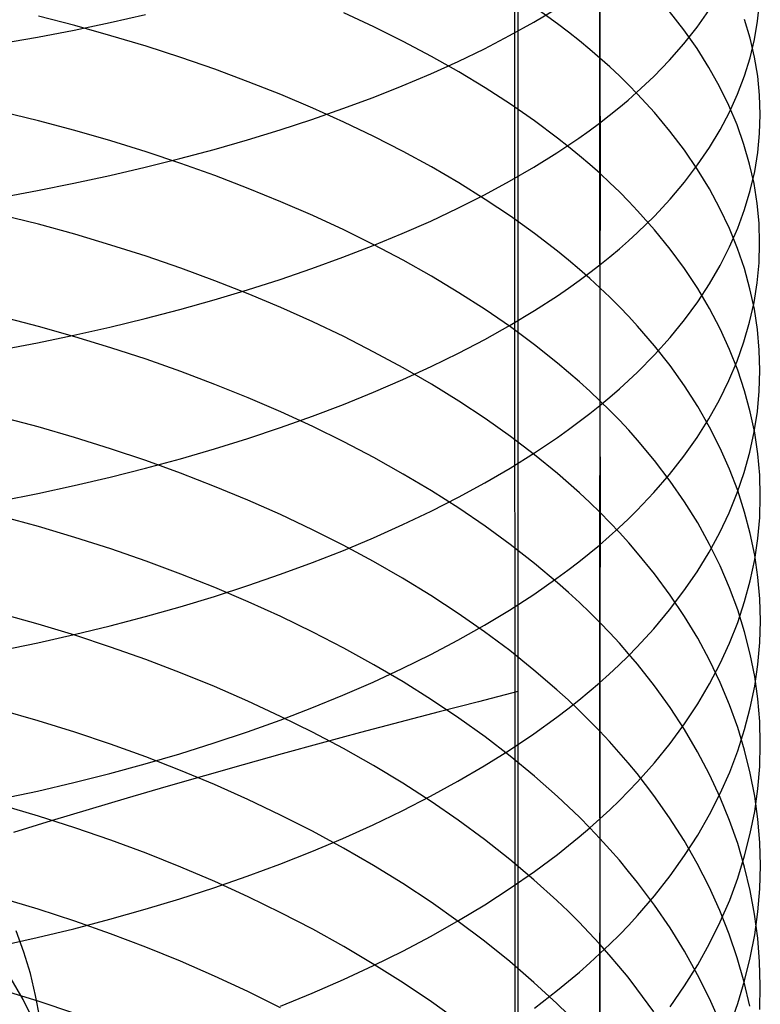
# Model space of a CAD drawing. Extents: x -383 to 1849, y -1185 to -529.
# Tile 519 of 656: x 460 to 469, y -1066 to -1054. Entities that reach past the tile are written whole.
import ezdxf

# ---------------------------------------------------------------- set-up
doc = ezdxf.new("R2010")
doc.units = 0
doc.layers.add('PREDEFINITO', color=7, linetype='CONTINUOUS')

msp = doc.modelspace()

# ---------------------------------------------------------------- linework, layer by layer
at = {"layer": 'PREDEFINITO'}
for p, q in [((465.96, -885.974, 440.631), (465.998, -1075.436, 439.084)), ((465.965, -1078.013, 439.038), (465.91, -902.932, 440.751)), ((466.994, -1051.817, 648.158), (466.994, -1054.67, 646.709)), ((466.987, -1053.72, 663.74), (466.986, -1055.461, 662.989)), ((468.909, -1054.221, 656.387), (468.932, -1053.997, 655.949)), ((464.245, -1054.291, 643.039), (463.878, -1054.121, 642.762)), ((466.189, -1054.233, 664.853), (466.469, -1054.066, 664.49)), ((466.477, -1054.252, 645.997), (466.197, -1054.049, 645.653)), ((468.015, -1054.327, 649.366), (467.84, -1054.104, 648.968)), ((468.174, -1054.295, 660.586), (468.318, -1054.09, 660.165)), ((460.609, -1054.275, 640.178), (460.165, -1054.16, 640)), ((460.599, -1054.328, 669.858), (461.037, -1054.237, 669.65)), ((461.037, -1054.237, 669.65), (461.467, -1054.141, 669.431)), ((465.895, -1054.396, 665.206), (466.189, -1054.233, 664.853)), ((468.821, -1054.429, 653.036), (468.752, -1054.199, 652.608)), ((468.872, -1054.444, 656.824), (468.909, -1054.221, 656.387)), ((460.155, -1054.413, 670.052), (460.599, -1054.328, 669.858)), ((461.045, -1054.397, 640.369), (460.609, -1054.275, 640.178)), ((464.6, -1054.468, 643.327), (464.245, -1054.291, 643.039)), ((466.612, -1054.354, 646.172), (466.477, -1054.252, 645.997)), ((466.743, -1054.458, 646.349), (466.612, -1054.354, 646.172)), ((468.014, -1054.497, 661.002), (468.174, -1054.295, 660.586)), ((468.174, -1054.553, 649.769), (468.015, -1054.327, 649.366)), ((459.705, -1054.493, 670.234), (460.155, -1054.413, 670.052)), ((461.475, -1054.526, 640.571), (461.045, -1054.397, 640.369)), ((464.944, -1054.65, 643.624), (464.6, -1054.468, 643.327)), ((465.588, -1054.555, 665.551), (465.895, -1054.396, 665.206)), ((466.87, -1054.564, 646.528), (466.743, -1054.458, 646.349)), ((468.819, -1054.666, 657.259), (468.872, -1054.444, 656.824)), ((468.874, -1054.659, 653.467), (468.821, -1054.429, 653.036)), ((461.897, -1054.663, 640.783), (461.475, -1054.526, 640.571)), ((465.268, -1054.71, 665.886), (465.588, -1054.555, 665.551)), ((466.994, -1054.67, 646.709), (466.87, -1054.564, 646.528)), ((467.839, -1054.696, 661.412), (468.014, -1054.497, 661.002)), ((468.319, -1054.782, 650.177), (468.174, -1054.553, 649.769)), ((462.312, -1054.806, 641.007), (461.897, -1054.663, 640.783)), ((464.935, -1054.86, 666.212), (465.268, -1054.71, 665.886)), ((465.277, -1054.838, 643.93), (464.944, -1054.65, 643.624)), ((467.114, -1054.777, 646.892), (466.994, -1054.67, 646.709)), ((466.994, -1054.67, 646.709), (466.995, -1056.074, 645.943)), ((467.649, -1054.892, 661.817), (467.839, -1054.696, 661.412)), ((468.75, -1054.887, 657.692), (468.819, -1054.666, 657.259)), ((468.912, -1054.891, 653.899), (468.874, -1054.659, 653.467)), ((462.717, -1054.957, 641.241), (462.312, -1054.806, 641.007)), ((465.597, -1055.031, 644.244), (465.277, -1054.838, 643.93)), ((467.23, -1054.886, 647.077), (467.114, -1054.777, 646.892)), ((468.448, -1055.013, 650.589), (468.319, -1054.782, 650.177)), ((463.114, -1055.114, 641.486), (462.717, -1054.957, 641.241)), ((464.59, -1055.006, 666.528), (464.935, -1054.86, 666.212)), ((467.342, -1054.995, 647.263), (467.23, -1054.886, 647.077)), ((467.443, -1055.085, 662.215), (467.649, -1054.892, 661.817)), ((468.667, -1055.107, 658.124), (468.75, -1054.887, 657.692)), ((468.935, -1055.122, 654.332), (468.912, -1054.891, 653.899)), ((464.235, -1055.147, 666.834), (464.59, -1055.006, 666.528)), ((465.904, -1055.23, 644.568), (465.597, -1055.031, 644.244)), ((467.45, -1055.106, 647.452), (467.342, -1054.995, 647.263)), ((468.562, -1055.246, 651.005), (468.448, -1055.013, 650.589)), ((463.501, -1055.277, 641.741), (463.114, -1055.114, 641.486)), ((463.868, -1055.284, 667.13), (464.235, -1055.147, 666.834)), ((467.222, -1055.275, 662.606), (467.335, -1055.181, 662.411)), ((467.335, -1055.181, 662.411), (467.443, -1055.085, 662.215)), ((467.655, -1055.33, 647.833), (467.45, -1055.106, 647.452)), ((468.568, -1055.325, 658.552), (468.667, -1055.107, 658.124)), ((468.943, -1055.354, 654.765), (468.935, -1055.122, 654.332)), ((460.165, -1055.432, 639.243), (459.715, -1055.322, 639.078)), ((463.49, -1055.415, 667.415), (463.868, -1055.284, 667.13)), ((463.878, -1055.447, 642.006), (463.501, -1055.277, 641.741)), ((466.198, -1055.434, 644.899), (465.904, -1055.23, 644.568)), ((467.106, -1055.369, 662.798), (467.222, -1055.275, 662.606)), ((468.661, -1055.482, 651.424), (468.562, -1055.246, 651.005)), ((460.609, -1055.55, 639.42), (460.165, -1055.432, 639.243)), ((463.103, -1055.542, 667.69), (463.49, -1055.415, 667.415)), ((466.478, -1055.642, 645.239), (466.198, -1055.434, 644.899)), ((466.986, -1055.461, 662.989), (467.106, -1055.369, 662.798)), ((467.845, -1055.557, 648.22), (467.655, -1055.33, 647.833)), ((468.454, -1055.542, 658.976), (468.568, -1055.325, 658.552)), ((468.935, -1055.586, 655.199), (468.943, -1055.354, 654.765)), ((461.045, -1055.676, 639.608), (460.609, -1055.55, 639.42)), ((462.706, -1055.664, 667.953), (463.103, -1055.542, 667.69)), ((464.244, -1055.623, 642.28), (463.878, -1055.447, 642.006)), ((466.735, -1055.644, 663.365), (466.863, -1055.553, 663.178)), ((466.863, -1055.553, 663.178), (466.986, -1055.461, 662.989)), ((466.986, -1055.461, 662.989), (466.994, -1058.892, 661.373)), ((468.02, -1055.788, 648.614), (467.845, -1055.557, 648.22)), ((468.325, -1055.756, 659.397), (468.454, -1055.542, 658.976)), ((468.745, -1055.719, 651.847), (468.661, -1055.482, 651.424)), ((461.475, -1055.81, 639.807), (461.045, -1055.676, 639.608)), ((462.3, -1055.78, 668.206), (462.706, -1055.664, 667.953)), ((464.6, -1055.805, 642.564), (464.244, -1055.623, 642.28)), ((466.613, -1055.749, 645.412), (466.478, -1055.642, 645.239)), ((466.604, -1055.733, 663.55), (466.735, -1055.644, 663.365)), ((468.913, -1055.818, 655.632), (468.935, -1055.586, 655.199)), ((461.886, -1055.891, 668.447), (462.3, -1055.78, 668.206)), ((466.469, -1055.822, 663.732), (466.604, -1055.733, 663.55)), ((466.744, -1055.856, 645.587), (466.613, -1055.749, 645.412)), ((468.18, -1056.022, 649.012), (468.02, -1055.788, 648.614)), ((468.181, -1055.969, 659.814), (468.325, -1055.756, 659.397)), ((468.813, -1055.957, 652.272), (468.745, -1055.719, 651.847)), ((461.463, -1055.997, 668.676), (461.886, -1055.891, 668.447)), ((461.898, -1055.951, 640.017), (461.475, -1055.81, 639.807)), ((464.944, -1055.993, 642.857), (464.6, -1055.805, 642.564)), ((466.189, -1055.996, 664.091), (466.469, -1055.822, 663.732)), ((466.871, -1055.965, 645.764), (466.744, -1055.856, 645.587)), ((468.875, -1056.05, 656.064), (468.913, -1055.818, 655.632)), ((461.033, -1056.097, 668.893), (461.463, -1055.997, 668.676)), ((462.312, -1056.098, 640.238), (461.898, -1055.951, 640.017)), ((465.277, -1056.187, 643.159), (464.944, -1055.993, 642.857)), ((465.895, -1056.166, 664.442), (466.189, -1055.996, 664.091)), ((466.995, -1056.074, 645.943), (466.871, -1055.965, 645.764)), ((468.021, -1056.179, 660.225), (468.181, -1055.969, 659.814)), ((468.324, -1056.259, 649.415), (468.18, -1056.022, 649.012)), ((468.867, -1056.196, 652.698), (468.813, -1055.957, 652.272)), ((460.596, -1056.192, 669.098), (461.033, -1056.097, 668.893)), ((462.717, -1056.253, 640.469), (462.312, -1056.098, 640.238)), ((466.995, -1056.074, 645.943), (466.994, -1057.463, 645.148)), ((467.115, -1056.185, 646.123), (466.995, -1056.074, 645.943)), ((468.821, -1056.28, 656.494), (468.875, -1056.05, 656.064)), ((459.702, -1056.364, 669.47), (460.152, -1056.281, 669.291)), ((460.152, -1056.281, 669.291), (460.596, -1056.192, 669.098)), ((463.114, -1056.415, 640.711), (462.717, -1056.253, 640.469)), ((465.597, -1056.387, 643.47), (465.277, -1056.187, 643.159)), ((465.588, -1056.332, 664.783), (465.895, -1056.166, 664.442)), ((467.231, -1056.297, 646.306), (467.115, -1056.185, 646.123)), ((467.846, -1056.386, 660.631), (468.021, -1056.179, 660.225)), ((468.453, -1056.498, 649.822), (468.324, -1056.259, 649.415)), ((468.753, -1056.51, 656.923), (468.821, -1056.28, 656.494)), ((468.905, -1056.436, 653.126), (468.867, -1056.196, 652.698)), ((465.267, -1056.493, 665.115), (465.588, -1056.332, 664.783)), ((465.904, -1056.591, 643.79), (465.597, -1056.387, 643.47)), ((467.343, -1056.411, 646.49), (467.231, -1056.297, 646.306)), ((467.656, -1056.59, 661.031), (467.846, -1056.386, 660.631)), ((463.501, -1056.584, 640.962), (463.114, -1056.415, 640.711)), ((464.935, -1056.65, 665.438), (465.267, -1056.493, 665.115)), ((467.451, -1056.525, 646.676), (467.343, -1056.411, 646.49)), ((468.567, -1056.74, 650.233), (468.453, -1056.498, 649.822)), ((468.669, -1056.738, 657.349), (468.753, -1056.51, 656.923)), ((468.928, -1056.677, 653.555), (468.905, -1056.436, 653.126)), ((460.165, -1056.69, 638.462), (459.715, -1056.577, 638.299)), ((463.878, -1056.759, 641.224), (463.501, -1056.584, 640.962)), ((466.198, -1056.802, 644.117), (465.904, -1056.591, 643.79)), ((467.45, -1056.791, 661.425), (467.656, -1056.59, 661.031)), ((467.657, -1056.756, 647.052), (467.451, -1056.525, 646.676)), ((460.609, -1056.812, 638.636), (460.165, -1056.69, 638.462)), ((464.244, -1056.94, 641.495), (463.878, -1056.759, 641.224)), ((464.59, -1056.802, 665.751), (464.935, -1056.65, 665.438)), ((467.847, -1056.991, 647.435), (467.657, -1056.756, 647.052)), ((468.666, -1056.983, 650.648), (468.567, -1056.74, 650.233)), ((468.57, -1056.964, 657.773), (468.669, -1056.738, 657.349)), ((468.935, -1056.918, 653.985), (468.928, -1056.677, 653.555)), ((461.046, -1056.942, 638.822), (460.609, -1056.812, 638.636)), ((464.234, -1056.949, 666.054), (464.59, -1056.802, 665.751)), ((466.478, -1057.017, 644.453), (466.198, -1056.802, 644.117)), ((467.342, -1056.89, 661.62), (467.45, -1056.791, 661.425)), ((461.475, -1057.079, 639.018), (461.046, -1056.942, 638.822)), ((463.868, -1057.091, 666.347), (464.234, -1056.949, 666.054)), ((464.6, -1057.128, 641.775), (464.244, -1056.94, 641.495)), ((467.113, -1057.086, 662.003), (467.23, -1056.989, 661.813)), ((467.23, -1056.989, 661.813), (467.342, -1056.89, 661.62)), ((468.022, -1057.229, 647.823), (467.847, -1056.991, 647.435)), ((468.456, -1057.189, 658.193), (468.57, -1056.964, 657.773)), ((468.75, -1057.228, 651.065), (468.666, -1056.983, 650.648)), ((468.928, -1057.159, 654.414), (468.935, -1056.918, 653.985)), ((461.898, -1057.224, 639.226), (461.475, -1057.079, 639.018)), ((463.49, -1057.229, 666.63), (463.868, -1057.091, 666.347)), ((466.612, -1057.127, 644.624), (466.478, -1057.017, 644.453)), ((466.994, -1057.182, 662.192), (467.113, -1057.086, 662.003)), ((462.312, -1057.376, 639.443), (461.898, -1057.224, 639.226)), ((463.103, -1057.361, 666.902), (463.49, -1057.229, 666.63)), ((464.944, -1057.322, 642.064), (464.6, -1057.128, 641.775)), ((466.743, -1057.238, 644.797), (466.612, -1057.127, 644.624)), ((466.871, -1057.35, 644.971), (466.743, -1057.238, 644.797)), ((466.87, -1057.278, 662.379), (466.994, -1057.182, 662.192)), ((468.182, -1057.471, 648.216), (468.022, -1057.229, 647.823)), ((468.327, -1057.412, 658.609), (468.456, -1057.189, 658.193)), ((468.818, -1057.474, 651.485), (468.75, -1057.228, 651.065)), ((468.905, -1057.4, 654.844), (468.928, -1057.159, 654.414)), ((465.277, -1057.522, 642.362), (464.944, -1057.322, 642.064)), ((466.742, -1057.372, 662.564), (466.87, -1057.278, 662.379)), ((466.994, -1057.463, 645.148), (466.871, -1057.35, 644.971)), ((462.717, -1057.536, 639.672), (462.312, -1057.376, 639.443)), ((462.706, -1057.487, 667.163), (463.103, -1057.361, 666.902)), ((466.476, -1057.558, 662.928), (466.611, -1057.465, 662.747)), ((466.611, -1057.465, 662.747), (466.742, -1057.372, 662.564)), ((467.114, -1057.577, 645.326), (466.994, -1057.463, 645.148)), ((466.994, -1057.463, 645.148), (466.994, -1058.836, 644.325)), ((468.182, -1057.632, 659.02), (468.327, -1057.412, 658.609)), ((468.327, -1057.715, 648.614), (468.182, -1057.471, 648.216)), ((468.871, -1057.722, 651.906), (468.818, -1057.474, 651.485)), ((468.867, -1057.64, 655.272), (468.905, -1057.4, 654.844)), ((462.3, -1057.609, 667.413), (462.706, -1057.487, 667.163)), ((463.114, -1057.702, 639.91), (462.717, -1057.536, 639.672)), ((465.597, -1057.727, 642.669), (465.277, -1057.522, 642.362)), ((466.196, -1057.739, 663.284), (466.476, -1057.558, 662.928)), ((467.23, -1057.693, 645.506), (467.114, -1057.577, 645.326)), ((461.886, -1057.725, 667.652), (462.3, -1057.609, 667.413)), ((463.501, -1057.876, 640.158), (463.114, -1057.702, 639.91)), ((467.343, -1057.81, 645.688), (467.23, -1057.693, 645.506)), ((468.022, -1057.85, 659.427), (468.182, -1057.632, 659.02)), ((468.456, -1057.962, 649.016), (468.327, -1057.715, 648.614)), ((468.813, -1057.879, 655.698), (468.867, -1057.64, 655.272)), ((460.165, -1057.932, 637.656), (459.715, -1057.815, 637.496)), ((461.033, -1057.939, 668.094), (461.463, -1057.835, 667.879)), ((461.463, -1057.835, 667.879), (461.886, -1057.725, 667.652)), ((465.904, -1057.938, 642.985), (465.597, -1057.727, 642.669)), ((465.902, -1057.916, 663.631), (466.196, -1057.739, 663.284)), ((467.451, -1057.927, 645.872), (467.343, -1057.81, 645.688)), ((468.909, -1057.97, 652.329), (468.871, -1057.722, 651.906)), ((460.608, -1058.057, 637.828), (460.165, -1057.932, 637.656)), ((460.596, -1058.038, 668.297), (461.033, -1057.939, 668.094)), ((463.878, -1058.056, 640.416), (463.501, -1057.876, 640.158)), ((465.595, -1058.089, 663.969), (465.902, -1057.916, 663.631)), ((466.198, -1058.155, 643.308), (465.904, -1057.938, 642.985)), ((467.657, -1058.166, 646.243), (467.451, -1057.927, 645.872)), ((467.847, -1058.065, 659.829), (468.022, -1057.85, 659.427)), ((468.745, -1058.118, 656.123), (468.813, -1057.879, 655.698)), ((460.152, -1058.13, 668.488), (460.596, -1058.038, 668.297)), ((461.045, -1058.19, 638.011), (460.608, -1058.057, 637.828)), ((464.245, -1058.243, 640.683), (463.878, -1058.056, 640.416)), ((467.656, -1058.277, 660.225), (467.847, -1058.065, 659.829)), ((468.57, -1058.211, 649.422), (468.456, -1057.962, 649.016)), ((468.931, -1058.219, 652.753), (468.909, -1057.97, 652.329)), ((459.702, -1058.217, 668.666), (460.152, -1058.13, 668.488)), ((461.475, -1058.331, 638.204), (461.045, -1058.19, 638.011)), ((465.274, -1058.257, 664.298), (465.595, -1058.089, 663.969)), ((466.478, -1058.377, 643.64), (466.198, -1058.155, 643.308)), ((467.847, -1058.408, 646.621), (467.657, -1058.166, 646.243)), ((468.661, -1058.354, 656.545), (468.745, -1058.118, 656.123)), ((464.6, -1058.436, 640.96), (464.245, -1058.243, 640.683)), ((464.942, -1058.42, 664.618), (465.274, -1058.257, 664.298)), ((467.451, -1058.486, 660.615), (467.656, -1058.277, 660.225)), ((468.669, -1058.463, 649.831), (468.57, -1058.211, 649.422)), ((468.939, -1058.468, 653.177), (468.931, -1058.219, 652.753)), ((461.897, -1058.48, 638.409), (461.475, -1058.331, 638.204)), ((464.597, -1058.578, 664.929), (464.942, -1058.42, 664.618)), ((466.612, -1058.49, 643.808), (466.478, -1058.377, 643.64)), ((468.022, -1058.654, 647.005), (467.847, -1058.408, 646.621)), ((468.562, -1058.59, 656.965), (468.661, -1058.354, 656.545)), ((462.311, -1058.636, 638.624), (461.897, -1058.48, 638.409)), ((464.944, -1058.635, 641.245), (464.6, -1058.436, 640.96)), ((466.743, -1058.604, 643.979), (466.612, -1058.49, 643.808)), ((467.342, -1058.589, 660.807), (467.451, -1058.486, 660.615)), ((468.753, -1058.716, 650.243), (468.669, -1058.463, 649.831)), ((468.931, -1058.718, 653.602), (468.939, -1058.468, 653.177)), ((462.717, -1058.8, 638.849), (462.311, -1058.636, 638.624)), ((464.241, -1058.732, 665.229), (464.597, -1058.578, 664.929)), ((465.277, -1058.841, 641.54), (464.944, -1058.635, 641.245)), ((466.871, -1058.72, 644.151), (466.743, -1058.604, 643.979)), ((467.23, -1058.691, 660.997), (467.342, -1058.589, 660.807)), ((468.182, -1058.904, 647.393), (468.022, -1058.654, 647.005)), ((468.448, -1058.823, 657.381), (468.562, -1058.59, 656.965)), ((463.874, -1058.88, 665.52), (464.241, -1058.732, 665.229)), ((466.994, -1058.836, 644.325), (466.871, -1058.72, 644.151)), ((466.994, -1058.892, 661.373), (467.114, -1058.792, 661.186)), ((467.114, -1058.792, 661.186), (467.23, -1058.691, 660.997)), ((468.822, -1058.97, 650.657), (468.753, -1058.716, 650.243)), ((468.908, -1058.967, 654.026), (468.931, -1058.718, 653.602)), ((463.113, -1058.971, 639.084), (462.717, -1058.8, 638.849)), ((463.496, -1059.023, 665.8), (463.874, -1058.88, 665.52)), ((465.597, -1059.053, 641.842), (465.277, -1058.841, 641.54)), ((466.87, -1058.991, 661.558), (466.994, -1058.892, 661.373)), ((466.994, -1058.892, 661.373), (466.986, -1060.59, 660.53)), ((467.114, -1058.954, 644.501), (466.994, -1058.836, 644.325)), ((466.994, -1058.836, 644.325), (466.995, -1060.194, 643.476)), ((468.327, -1059.156, 647.786), (468.182, -1058.904, 647.393)), ((468.319, -1059.054, 657.793), (468.448, -1058.823, 657.381)), ((460.162, -1059.154, 636.823), (459.712, -1059.034, 636.665)), ((463.109, -1059.16, 666.07), (463.496, -1059.023, 665.8)), ((463.5, -1059.15, 639.328), (463.113, -1058.971, 639.084)), ((466.742, -1059.089, 661.741), (466.87, -1058.991, 661.558)), ((467.23, -1059.073, 644.679), (467.114, -1058.954, 644.501)), ((468.875, -1059.226, 651.073), (468.822, -1058.97, 650.657)), ((468.87, -1059.215, 654.449), (468.908, -1058.967, 654.026)), ((460.605, -1059.282, 636.992), (460.162, -1059.154, 636.823)), ((463.877, -1059.335, 639.582), (463.5, -1059.15, 639.328)), ((465.904, -1059.27, 642.153), (465.597, -1059.053, 641.842)), ((466.611, -1059.186, 661.922), (466.742, -1059.089, 661.741)), ((467.343, -1059.194, 644.859), (467.23, -1059.073, 644.679)), ((468.174, -1059.283, 658.201), (468.319, -1059.054, 657.793)), ((462.712, -1059.293, 666.329), (463.109, -1059.16, 666.07)), ((466.198, -1059.493, 642.473), (465.904, -1059.27, 642.153)), ((466.476, -1059.281, 662.101), (466.611, -1059.186, 661.922)), ((467.451, -1059.315, 645.04), (467.343, -1059.194, 644.859)), ((468.456, -1059.411, 648.183), (468.327, -1059.156, 647.786)), ((468.816, -1059.462, 654.87), (468.87, -1059.215, 654.449)), ((468.913, -1059.482, 651.491), (468.875, -1059.226, 651.073)), ((461.042, -1059.418, 637.171), (460.605, -1059.282, 636.992)), ((462.306, -1059.419, 666.577), (462.712, -1059.293, 666.329)), ((464.244, -1059.527, 639.846), (463.877, -1059.335, 639.582)), ((466.196, -1059.47, 662.453), (466.476, -1059.281, 662.101)), ((467.657, -1059.561, 645.407), (467.451, -1059.315, 645.04)), ((468.014, -1059.509, 658.604), (468.174, -1059.283, 658.201)), ((461.471, -1059.563, 637.362), (461.042, -1059.418, 637.171)), ((461.891, -1059.54, 666.814), (462.306, -1059.419, 666.577)), ((465.902, -1059.653, 662.796), (466.196, -1059.47, 662.453)), ((466.478, -1059.721, 642.8), (466.198, -1059.493, 642.473)), ((467.839, -1059.732, 659.002), (468.014, -1059.509, 658.604)), ((468.57, -1059.668, 648.584), (468.456, -1059.411, 648.183)), ((468.747, -1059.709, 655.29), (468.816, -1059.462, 654.87)), ((468.936, -1059.739, 651.909), (468.913, -1059.482, 651.491)), ((461.468, -1059.655, 667.039), (461.891, -1059.54, 666.814)), ((461.893, -1059.716, 637.563), (461.471, -1059.563, 637.362)), ((464.6, -1059.726, 640.119), (464.244, -1059.527, 639.846)), ((467.847, -1059.811, 645.78), (467.657, -1059.561, 645.407)), ((461.038, -1059.764, 667.253), (461.468, -1059.655, 667.039)), ((462.307, -1059.876, 637.774), (461.893, -1059.716, 637.563)), ((464.944, -1059.931, 640.4), (464.6, -1059.726, 640.119)), ((465.594, -1059.833, 663.131), (465.902, -1059.653, 662.796)), ((466.613, -1059.838, 642.966), (466.478, -1059.721, 642.8)), ((467.649, -1059.952, 659.394), (467.839, -1059.732, 659.002)), ((468.669, -1059.927, 648.988), (468.57, -1059.668, 648.584)), ((468.663, -1059.954, 655.707), (468.747, -1059.709, 655.29)), ((468.943, -1059.996, 652.328), (468.936, -1059.739, 651.909)), ((460.156, -1059.963, 667.644), (460.6, -1059.866, 667.454)), ((460.6, -1059.866, 667.454), (461.038, -1059.764, 667.253)), ((465.274, -1060.007, 663.457), (465.594, -1059.833, 663.131)), ((466.744, -1059.955, 643.134), (466.613, -1059.838, 642.966)), ((468.022, -1060.064, 646.158), (467.847, -1059.811, 645.78)), ((459.706, -1060.053, 667.82), (460.156, -1059.963, 667.644)), ((462.712, -1060.044, 637.996), (462.307, -1059.876, 637.774)), ((465.276, -1060.142, 640.69), (464.944, -1059.931, 640.4)), ((466.871, -1060.074, 643.304), (466.744, -1059.955, 643.134)), ((467.443, -1060.169, 659.779), (467.649, -1059.952, 659.394)), ((468.564, -1060.197, 656.121), (468.663, -1059.954, 655.707)), ((468.753, -1060.188, 649.395), (468.669, -1059.927, 648.988)), ((463.109, -1060.22, 638.227), (462.712, -1060.044, 637.996)), ((464.941, -1060.176, 663.773), (465.274, -1060.007, 663.457)), ((466.995, -1060.194, 643.476), (466.871, -1060.074, 643.304)), ((468.182, -1060.321, 646.542), (468.022, -1060.064, 646.158)), ((468.936, -1060.254, 652.747), (468.943, -1059.996, 652.328)), ((463.496, -1060.403, 638.468), (463.109, -1060.22, 638.227)), ((464.596, -1060.341, 664.08), (464.941, -1060.176, 663.773)), ((465.596, -1060.359, 640.989), (465.276, -1060.142, 640.69)), ((466.995, -1060.194, 643.476), (466.994, -1061.533, 642.6)), ((467.115, -1060.316, 643.65), (466.995, -1060.194, 643.476)), ((467.335, -1060.275, 659.97), (467.443, -1060.169, 659.779)), ((468.45, -1060.439, 656.532), (468.564, -1060.197, 656.121)), ((468.822, -1060.451, 649.804), (468.753, -1060.188, 649.395)), ((460.165, -1060.365, 635.973), (459.715, -1060.241, 635.817)), ((464.24, -1060.5, 664.378), (464.596, -1060.341, 664.08)), ((467.231, -1060.438, 643.825), (467.115, -1060.316, 643.65)), ((467.222, -1060.381, 660.158), (467.335, -1060.275, 659.97)), ((468.326, -1060.581, 646.93), (468.182, -1060.321, 646.542)), ((468.913, -1060.511, 653.165), (468.936, -1060.254, 652.747)), ((460.608, -1060.496, 636.14), (460.165, -1060.365, 635.973)), ((463.872, -1060.593, 638.718), (463.496, -1060.403, 638.468)), ((465.903, -1060.583, 641.295), (465.596, -1060.359, 640.989)), ((467.106, -1060.486, 660.345), (467.222, -1060.381, 660.158)), ((467.343, -1060.562, 644.002), (467.231, -1060.438, 643.825)), ((468.32, -1060.678, 656.939), (468.45, -1060.439, 656.532)), ((468.875, -1060.714, 650.215), (468.822, -1060.451, 649.804)), ((461.045, -1060.637, 636.317), (460.608, -1060.496, 636.14)), ((463.873, -1060.654, 664.665), (464.24, -1060.5, 664.378)), ((466.197, -1060.812, 641.61), (465.903, -1060.583, 641.295)), ((466.863, -1060.693, 660.713), (466.986, -1060.59, 660.53)), ((466.986, -1060.59, 660.53), (467.106, -1060.486, 660.345)), ((466.986, -1060.59, 660.53), (466.987, -1062.266, 659.644)), ((467.451, -1060.687, 644.181), (467.343, -1060.562, 644.002)), ((468.456, -1060.844, 647.322), (468.326, -1060.581, 646.93)), ((468.875, -1060.767, 653.583), (468.913, -1060.511, 653.165)), ((461.475, -1060.785, 636.505), (461.045, -1060.637, 636.317)), ((463.496, -1060.802, 664.943), (463.873, -1060.654, 664.665)), ((464.239, -1060.79, 638.977), (463.872, -1060.593, 638.718)), ((466.735, -1060.794, 660.894), (466.863, -1060.693, 660.713)), ((467.657, -1060.94, 644.543), (467.451, -1060.687, 644.181)), ((468.175, -1060.914, 657.342), (468.32, -1060.678, 656.939)), ((461.897, -1060.942, 636.704), (461.475, -1060.785, 636.505)), ((463.108, -1060.945, 665.21), (463.496, -1060.802, 664.943)), ((464.594, -1060.994, 639.246), (464.239, -1060.79, 638.977)), ((466.477, -1061.047, 641.933), (466.197, -1060.812, 641.61)), ((466.604, -1060.895, 661.073), (466.735, -1060.794, 660.894)), ((468.822, -1061.023, 653.999), (468.875, -1060.767, 653.583)), ((468.913, -1060.979, 650.627), (468.875, -1060.714, 650.215)), ((462.311, -1061.107, 636.912), (461.897, -1060.942, 636.704)), ((462.711, -1061.082, 665.466), (463.108, -1060.945, 665.21)), ((466.469, -1060.994, 661.25), (466.604, -1060.895, 661.073)), ((467.847, -1061.197, 644.911), (467.657, -1060.94, 644.543)), ((468.015, -1061.148, 657.74), (468.175, -1060.914, 657.342)), ((468.57, -1061.109, 647.718), (468.456, -1060.844, 647.322)), ((464.938, -1061.204, 639.523), (464.594, -1060.994, 639.246)), ((466.189, -1061.189, 661.598), (466.469, -1060.994, 661.25)), ((466.612, -1061.166, 642.097), (466.477, -1061.047, 641.933)), ((468.753, -1061.277, 654.413), (468.822, -1061.023, 653.999)), ((468.936, -1061.244, 651.04), (468.913, -1060.979, 650.627)), ((462.305, -1061.214, 665.712), (462.711, -1061.082, 665.466)), ((462.717, -1061.28, 637.13), (462.311, -1061.107, 636.912)), ((466.743, -1061.287, 642.263), (466.612, -1061.166, 642.097)), ((467.84, -1061.379, 658.133), (468.015, -1061.148, 657.74)), ((468.669, -1061.376, 648.116), (468.57, -1061.109, 647.718)), ((461.89, -1061.339, 665.946), (462.305, -1061.214, 665.712)), ((463.113, -1061.46, 637.358), (462.717, -1061.28, 637.13)), ((465.271, -1061.421, 639.809), (464.938, -1061.204, 639.523)), ((465.895, -1061.38, 661.938), (466.189, -1061.189, 661.598)), ((466.87, -1061.41, 642.43), (466.743, -1061.287, 642.263)), ((468.022, -1061.458, 645.285), (467.847, -1061.197, 644.911)), ((468.669, -1061.53, 654.825), (468.753, -1061.277, 654.413)), ((468.944, -1061.51, 651.454), (468.936, -1061.244, 651.04)), ((460.162, -1061.551, 635.091), (459.713, -1061.425, 634.938)), ((461.468, -1061.459, 666.169), (461.89, -1061.339, 665.946)), ((465.59, -1061.644, 640.103), (465.271, -1061.421, 639.809)), ((465.588, -1061.565, 662.269), (465.895, -1061.38, 661.938)), ((466.994, -1061.533, 642.6), (466.87, -1061.41, 642.43)), ((467.65, -1061.607, 658.521), (467.84, -1061.379, 658.133)), ((468.753, -1061.645, 648.518), (468.669, -1061.376, 648.116)), ((461.037, -1061.572, 666.38), (461.468, -1061.459, 666.169)), ((463.5, -1061.648, 637.596), (463.113, -1061.46, 637.358)), ((467.114, -1061.658, 642.771), (466.994, -1061.533, 642.6)), ((466.994, -1061.533, 642.6), (466.994, -1064.158, 640.771)), ((468.182, -1061.722, 645.663), (468.022, -1061.458, 645.285)), ((468.57, -1061.782, 655.234), (468.669, -1061.53, 654.825)), ((468.936, -1061.775, 651.868), (468.944, -1061.51, 651.454)), ((460.606, -1061.686, 635.255), (460.162, -1061.551, 635.091)), ((460.6, -1061.678, 666.58), (461.037, -1061.572, 666.38)), ((463.877, -1061.843, 637.842), (463.5, -1061.648, 637.596)), ((465.267, -1061.746, 662.591), (465.588, -1061.565, 662.269)), ((465.897, -1061.873, 640.405), (465.59, -1061.644, 640.103)), ((467.23, -1061.784, 642.944), (467.114, -1061.658, 642.771)), ((467.444, -1061.83, 658.902), (467.65, -1061.607, 658.521)), ((468.821, -1061.916, 648.922), (468.753, -1061.645, 648.518)), ((459.705, -1061.872, 666.942), (460.156, -1061.779, 666.767)), ((460.156, -1061.779, 666.767), (460.6, -1061.678, 666.58)), ((461.042, -1061.83, 635.429), (460.606, -1061.686, 635.255)), ((464.935, -1061.922, 662.904), (465.267, -1061.746, 662.591)), ((467.342, -1061.911, 643.119), (467.23, -1061.784, 642.944)), ((468.327, -1061.99, 646.046), (468.182, -1061.722, 645.663)), ((468.456, -1062.031, 655.64), (468.57, -1061.782, 655.234)), ((468.913, -1062.04, 652.281), (468.936, -1061.775, 651.868)), ((461.472, -1061.982, 635.614), (461.042, -1061.83, 635.429)), ((464.244, -1062.045, 638.098), (463.877, -1061.843, 637.842)), ((466.191, -1062.109, 640.715), (465.897, -1061.873, 640.405)), ((467.335, -1061.941, 659.09), (467.444, -1061.83, 658.902)), ((461.894, -1062.142, 635.809), (461.472, -1061.982, 635.614)), ((464.59, -1062.092, 663.207), (464.935, -1061.922, 662.904)), ((467.223, -1062.05, 659.276), (467.335, -1061.941, 659.09)), ((467.451, -1062.039, 643.295), (467.342, -1061.911, 643.119)), ((468.456, -1062.26, 646.433), (468.327, -1061.99, 646.046)), ((468.875, -1062.187, 649.328), (468.821, -1061.916, 648.922)), ((462.308, -1062.311, 636.013), (461.894, -1062.142, 635.809)), ((464.234, -1062.257, 663.501), (464.59, -1062.092, 663.207)), ((464.599, -1062.254, 638.363), (464.244, -1062.045, 638.098)), ((466.471, -1062.35, 641.032), (466.191, -1062.109, 640.715)), ((467.107, -1062.159, 659.461), (467.223, -1062.05, 659.276)), ((467.656, -1062.3, 643.652), (467.451, -1062.039, 643.295)), ((468.327, -1062.278, 656.042), (468.456, -1062.031, 655.64)), ((468.875, -1062.305, 652.694), (468.913, -1062.04, 652.281)), ((463.867, -1062.416, 663.786), (464.234, -1062.257, 663.501)), ((464.944, -1062.47, 638.636), (464.599, -1062.254, 638.363)), ((466.863, -1062.372, 659.824), (466.987, -1062.266, 659.644)), ((466.987, -1062.266, 659.644), (467.107, -1062.159, 659.461)), ((466.987, -1062.266, 659.644), (466.994, -1065.557, 657.761)), ((468.57, -1062.533, 646.823), (468.456, -1062.26, 646.433)), ((468.913, -1062.46, 649.735), (468.875, -1062.187, 649.328)), ((462.713, -1062.487, 636.228), (462.308, -1062.311, 636.013)), ((465.995, -1062.372, 439.307), (465.516, -1062.494, 439.255)), ((466.606, -1062.473, 641.194), (466.471, -1062.35, 641.032)), ((466.735, -1062.477, 660.003), (466.863, -1062.372, 659.824)), ((467.846, -1062.564, 644.015), (467.656, -1062.3, 643.652)), ((468.182, -1062.522, 656.44), (468.327, -1062.278, 656.042)), ((468.822, -1062.569, 653.105), (468.875, -1062.305, 652.694)), ((463.109, -1062.672, 636.452), (462.713, -1062.487, 636.228)), ((463.49, -1062.57, 664.06), (463.867, -1062.416, 663.786)), ((465.276, -1062.693, 638.917), (464.944, -1062.47, 638.636)), ((465.516, -1062.494, 439.255), (465.038, -1062.617, 439.194)), ((466.604, -1062.581, 660.18), (466.735, -1062.477, 660.003)), ((466.737, -1062.597, 641.358), (466.606, -1062.473, 641.194)), ((468.936, -1062.733, 650.143), (468.913, -1062.46, 649.735)), ((460.162, -1062.725, 634.191), (459.713, -1062.596, 634.04)), ((463.103, -1062.718, 664.323), (463.49, -1062.57, 664.06)), ((465.038, -1062.617, 439.194), (464.559, -1062.742, 439.124)), ((466.469, -1062.684, 660.355), (466.604, -1062.581, 660.18)), ((466.864, -1062.722, 641.523), (466.737, -1062.597, 641.358)), ((468.021, -1062.832, 644.383), (467.846, -1062.564, 644.015)), ((468.022, -1062.764, 656.833), (468.182, -1062.522, 656.44)), ((468.669, -1062.808, 647.216), (468.57, -1062.533, 646.823)), ((468.753, -1062.831, 653.514), (468.822, -1062.569, 653.105)), ((460.606, -1062.863, 634.352), (460.162, -1062.725, 634.191)), ((462.706, -1062.86, 664.576), (463.103, -1062.718, 664.323)), ((463.496, -1062.864, 636.686), (463.109, -1062.672, 636.452)), ((464.559, -1062.742, 439.124), (464.082, -1062.869, 439.044)), ((465.596, -1062.922, 639.207), (465.276, -1062.693, 638.917)), ((466.189, -1062.886, 660.699), (466.469, -1062.684, 660.355)), ((466.988, -1062.849, 641.69), (466.864, -1062.722, 641.523)), ((468.943, -1063.007, 650.551), (468.936, -1062.733, 650.143)), ((461.042, -1063.01, 634.523), (460.606, -1062.863, 634.352)), ((462.3, -1062.996, 664.819), (462.706, -1062.86, 664.576)), ((463.873, -1063.064, 636.928), (463.496, -1062.864, 636.686)), ((467.108, -1062.977, 641.859), (466.988, -1062.849, 641.69)), ((467.847, -1063.002, 657.222), (468.022, -1062.764, 656.833)), ((468.181, -1063.104, 644.756), (468.021, -1062.832, 644.383)), ((468.753, -1063.085, 647.613), (468.669, -1062.808, 647.216)), ((468.67, -1063.092, 653.921), (468.753, -1062.831, 653.514)), ((464.082, -1062.869, 439.044), (463.605, -1062.997, 438.954)), ((465.903, -1063.157, 639.505), (465.596, -1062.922, 639.207)), ((465.895, -1063.083, 661.035), (466.189, -1062.886, 660.699)), ((467.224, -1063.107, 642.029), (467.108, -1062.977, 641.859)), ((461.472, -1063.165, 634.705), (461.042, -1063.01, 634.523)), ((461.886, -1063.126, 665.05), (462.3, -1062.996, 664.819)), ((463.605, -1062.997, 438.954), (463.13, -1063.128, 438.855)), ((464.239, -1063.271, 637.18), (463.873, -1063.064, 636.928)), ((465.587, -1063.275, 661.362), (465.895, -1063.083, 661.035)), ((467.656, -1063.237, 657.604), (467.847, -1063.002, 657.222)), ((468.326, -1063.379, 645.134), (468.181, -1063.104, 644.756)), ((468.571, -1063.352, 654.325), (468.67, -1063.092, 653.921)), ((468.822, -1063.363, 648.011), (468.753, -1063.085, 647.613)), ((468.936, -1063.281, 650.959), (468.943, -1063.007, 650.551)), ((461.463, -1063.249, 665.27), (461.886, -1063.126, 665.05)), ((461.894, -1063.33, 634.896), (461.472, -1063.165, 634.705)), ((463.13, -1063.128, 438.855), (462.656, -1063.26, 438.747)), ((466.197, -1063.399, 639.81), (465.903, -1063.157, 639.505)), ((467.336, -1063.237, 642.201), (467.224, -1063.107, 642.029)), ((461.033, -1063.366, 665.479), (461.463, -1063.249, 665.27)), ((462.308, -1063.502, 635.098), (461.894, -1063.33, 634.896)), ((462.656, -1063.26, 438.747), (462.184, -1063.394, 438.629)), ((464.595, -1063.485, 637.44), (464.239, -1063.271, 637.18)), ((465.267, -1063.462, 661.68), (465.587, -1063.275, 661.362)), ((467.445, -1063.369, 642.375), (467.336, -1063.237, 642.201)), ((467.451, -1063.468, 657.981), (467.656, -1063.237, 657.604)), ((468.913, -1063.554, 651.367), (468.936, -1063.281, 650.959)), ((460.596, -1063.477, 665.676), (461.033, -1063.366, 665.479)), ((462.184, -1063.394, 438.629), (461.714, -1063.529, 438.501)), ((464.934, -1063.644, 661.989), (465.267, -1063.462, 661.68)), ((466.477, -1063.646, 640.123), (466.197, -1063.399, 639.81)), ((467.65, -1063.636, 642.727), (467.445, -1063.369, 642.375)), ((468.455, -1063.657, 645.515), (468.326, -1063.379, 645.134)), ((468.456, -1063.609, 654.725), (468.571, -1063.352, 654.325)), ((468.875, -1063.643, 648.411), (468.822, -1063.363, 648.011)), ((459.702, -1063.677, 666.033), (460.152, -1063.58, 665.861)), ((460.152, -1063.58, 665.861), (460.596, -1063.477, 665.676)), ((461.714, -1063.529, 438.501), (461.246, -1063.666, 438.365)), ((462.713, -1063.683, 635.309), (462.308, -1063.502, 635.098)), ((464.939, -1063.707, 637.708), (464.595, -1063.485, 637.44)), ((467.23, -1063.696, 658.351), (467.342, -1063.583, 658.167)), ((467.342, -1063.583, 658.167), (467.451, -1063.468, 657.981)), ((468.875, -1063.827, 651.774), (468.913, -1063.554, 651.367)), ((461.246, -1063.666, 438.365), (460.781, -1063.804, 438.218)), ((463.109, -1063.872, 635.529), (462.713, -1063.683, 635.309)), ((464.59, -1063.82, 662.289), (464.934, -1063.644, 661.989)), ((466.612, -1063.772, 640.282), (466.477, -1063.646, 640.123)), ((467.114, -1063.808, 658.533), (467.23, -1063.696, 658.351)), ((467.841, -1063.908, 643.085), (467.65, -1063.636, 642.727)), ((468.327, -1063.864, 655.123), (468.456, -1063.609, 654.725)), ((468.57, -1063.937, 645.9), (468.455, -1063.657, 645.515)), ((468.913, -1063.923, 648.813), (468.875, -1063.643, 648.411)), ((460.165, -1063.884, 633.272), (459.715, -1063.752, 633.124)), ((460.781, -1063.804, 438.218), (460.319, -1063.944, 438.063)), ((464.234, -1063.991, 662.58), (464.59, -1063.82, 662.289)), ((465.271, -1063.935, 637.985), (464.939, -1063.707, 637.708)), ((466.743, -1063.899, 640.443), (466.612, -1063.772, 640.282)), ((466.994, -1063.919, 658.714), (467.114, -1063.808, 658.533)), ((460.608, -1064.026, 633.431), (460.165, -1063.884, 633.272)), ((463.496, -1064.069, 635.759), (463.109, -1063.872, 635.529)), ((465.59, -1064.17, 638.27), (465.271, -1063.935, 637.985)), ((466.87, -1064.028, 640.606), (466.743, -1063.899, 640.443)), ((466.87, -1064.028, 658.892), (466.994, -1063.919, 658.714)), ((468.016, -1064.183, 643.447), (467.841, -1063.908, 643.085)), ((468.182, -1064.116, 655.516), (468.327, -1063.864, 655.123)), ((468.669, -1064.22, 646.288), (468.57, -1063.937, 645.9)), ((468.822, -1064.098, 652.18), (468.875, -1063.827, 651.774)), ((468.936, -1064.205, 649.216), (468.913, -1063.923, 648.813)), ((460.319, -1063.944, 438.063), (459.86, -1064.085, 437.898)), ((461.045, -1064.176, 633.6), (460.608, -1064.026, 633.431)), ((463.867, -1064.156, 662.861), (464.234, -1063.991, 662.58)), ((466.742, -1064.137, 659.069), (466.87, -1064.028, 658.892)), ((466.994, -1064.158, 640.771), (466.87, -1064.028, 640.606)), ((461.475, -1064.336, 633.779), (461.045, -1064.176, 633.6)), ((463.489, -1064.315, 663.132), (463.867, -1064.156, 662.861)), ((463.873, -1064.273, 635.997), (463.496, -1064.069, 635.759)), ((465.897, -1064.411, 638.563), (465.59, -1064.17, 638.27)), ((466.611, -1064.244, 659.244), (466.742, -1064.137, 659.069)), ((466.994, -1064.158, 640.771), (466.987, -1066.703, 638.832)), ((467.114, -1064.29, 640.937), (466.994, -1064.158, 640.771)), ((468.022, -1064.365, 655.904), (468.182, -1064.116, 655.516)), ((468.753, -1064.369, 652.584), (468.822, -1064.098, 652.18)), ((464.239, -1064.485, 636.245), (463.873, -1064.273, 635.997)), ((466.476, -1064.351, 659.417), (466.611, -1064.244, 659.244)), ((467.23, -1064.422, 641.105), (467.114, -1064.29, 640.937)), ((468.176, -1064.463, 643.815), (468.016, -1064.183, 643.447)), ((468.753, -1064.504, 646.679), (468.669, -1064.22, 646.288)), ((468.944, -1064.486, 649.618), (468.936, -1064.205, 649.216)), ((461.897, -1064.504, 633.967), (461.475, -1064.336, 633.779)), ((463.102, -1064.468, 663.392), (463.489, -1064.315, 663.132)), ((466.191, -1064.658, 638.864), (465.897, -1064.411, 638.563)), ((466.196, -1064.559, 659.757), (466.476, -1064.351, 659.417)), ((467.847, -1064.611, 656.287), (468.022, -1064.365, 655.904)), ((468.669, -1064.638, 652.986), (468.753, -1064.369, 652.584)), ((462.311, -1064.681, 634.166), (461.897, -1064.504, 633.967)), ((462.705, -1064.615, 663.643), (463.102, -1064.468, 663.392)), ((464.595, -1064.705, 636.501), (464.239, -1064.485, 636.245)), ((467.342, -1064.557, 641.274), (467.23, -1064.422, 641.105)), ((468.321, -1064.745, 644.187), (468.176, -1064.463, 643.815)), ((468.821, -1064.791, 647.072), (468.753, -1064.504, 646.679)), ((468.936, -1064.768, 650.021), (468.944, -1064.486, 649.618)), ((462.299, -1064.756, 663.882), (462.705, -1064.615, 663.643)), ((465.902, -1064.763, 660.089), (466.196, -1064.559, 659.757)), ((466.471, -1064.912, 639.172), (466.191, -1064.658, 638.864)), ((467.45, -1064.692, 641.445), (467.342, -1064.557, 641.274)), ((467.657, -1064.854, 656.665), (467.847, -1064.611, 656.287)), ((468.571, -1064.905, 653.384), (468.669, -1064.638, 652.986)), ((461.885, -1064.89, 664.111), (462.299, -1064.756, 663.882)), ((462.717, -1064.866, 634.373), (462.311, -1064.681, 634.166)), ((464.939, -1064.931, 636.765), (464.595, -1064.705, 636.501)), ((465.594, -1064.962, 660.412), (465.902, -1064.763, 660.089)), ((467.656, -1064.966, 641.792), (467.45, -1064.692, 641.445)), ((468.45, -1065.031, 644.563), (468.321, -1064.745, 644.187)), ((468.913, -1065.049, 650.424), (468.936, -1064.768, 650.021)), ((460.162, -1065.017, 632.321), (459.713, -1064.882, 632.176)), ((461.462, -1065.018, 664.329), (461.885, -1064.89, 664.111)), ((463.113, -1065.06, 634.59), (462.717, -1064.866, 634.373)), ((467.451, -1065.092, 657.037), (467.657, -1064.854, 656.665)), ((468.874, -1065.078, 647.467), (468.821, -1064.791, 647.072)), ((460.606, -1065.161, 632.477), (460.162, -1065.017, 632.321)), ((461.032, -1065.139, 664.535), (461.462, -1065.018, 664.329)), ((465.271, -1065.165, 637.037), (464.939, -1064.931, 636.765)), ((465.274, -1065.155, 660.727), (465.594, -1064.962, 660.412)), ((466.605, -1065.041, 639.329), (466.471, -1064.912, 639.172)), ((467.846, -1065.244, 642.144), (467.656, -1064.966, 641.792)), ((468.456, -1065.17, 653.78), (468.571, -1064.905, 653.384)), ((463.5, -1065.261, 634.816), (463.113, -1065.06, 634.59)), ((466.736, -1065.172, 639.487), (466.605, -1065.041, 639.329)), ((467.343, -1065.21, 657.221), (467.451, -1065.092, 657.037)), ((468.565, -1065.319, 644.943), (468.45, -1065.031, 644.563)), ((468.913, -1065.367, 647.863), (468.874, -1065.078, 647.467)), ((468.875, -1065.33, 650.826), (468.913, -1065.049, 650.424)), ((460.151, -1065.361, 664.912), (460.595, -1065.254, 664.73)), ((460.595, -1065.254, 664.73), (461.032, -1065.139, 664.535)), ((461.042, -1065.315, 632.642), (460.606, -1065.161, 632.477)), ((464.941, -1065.343, 661.033), (465.274, -1065.155, 660.727)), ((465.59, -1065.405, 637.318), (465.271, -1065.165, 637.037)), ((466.864, -1065.304, 639.648), (466.736, -1065.172, 639.487)), ((467.23, -1065.327, 657.403), (467.343, -1065.21, 657.221)), ((468.021, -1065.527, 642.501), (467.846, -1065.244, 642.144)), ((468.327, -1065.433, 654.172), (468.456, -1065.17, 653.78)), ((459.701, -1065.461, 665.083), (460.151, -1065.361, 664.912)), ((459.988, -1065.539, 505.08), (459.893, -1065.281, 505.486)), ((461.472, -1065.478, 632.817), (461.042, -1065.315, 632.642)), ((463.877, -1065.471, 635.051), (463.5, -1065.261, 634.816)), ((464.596, -1065.525, 661.33), (464.941, -1065.343, 661.033)), ((466.987, -1065.437, 639.81), (466.864, -1065.304, 639.648)), ((467.114, -1065.442, 657.583), (467.23, -1065.327, 657.403)), ((468.664, -1065.609, 645.326), (468.565, -1065.319, 644.943)), ((468.822, -1065.609, 651.226), (468.875, -1065.33, 650.826)), ((468.935, -1065.656, 648.26), (468.913, -1065.367, 647.863)), ((461.894, -1065.649, 633.002), (461.472, -1065.478, 632.817)), ((464.244, -1065.688, 635.294), (463.877, -1065.471, 635.051)), ((465.897, -1065.652, 637.606), (465.59, -1065.405, 637.318)), ((467.107, -1065.572, 639.973), (466.987, -1065.437, 639.81)), ((466.994, -1065.557, 657.761), (467.114, -1065.442, 657.583)), ((468.182, -1065.693, 654.56), (468.327, -1065.433, 654.172)), ((460.067, -1065.8, 504.674), (459.988, -1065.539, 505.08)), ((464.24, -1065.702, 661.617), (464.596, -1065.525, 661.33)), ((466.87, -1065.67, 657.938), (466.994, -1065.557, 657.761)), ((466.994, -1065.557, 657.761), (466.994, -1067.178, 656.777)), ((467.223, -1065.708, 640.139), (467.107, -1065.572, 639.973)), ((468.181, -1065.813, 642.863), (468.021, -1065.527, 642.501)), ((468.748, -1065.902, 645.711), (468.664, -1065.609, 645.326)), ((468.753, -1065.888, 651.624), (468.822, -1065.609, 651.226)), ((462.308, -1065.83, 633.197), (461.894, -1065.649, 633.002)), ((463.873, -1065.873, 661.895), (464.24, -1065.702, 661.617)), ((464.6, -1065.912, 635.546), (464.244, -1065.688, 635.294)), ((466.191, -1065.906, 637.901), (465.897, -1065.652, 637.606)), ((466.743, -1065.782, 658.112), (466.87, -1065.67, 657.938)), ((467.335, -1065.845, 640.306), (467.223, -1065.708, 640.139)), ((468.022, -1065.95, 654.944), (468.182, -1065.693, 654.56)), ((468.943, -1065.945, 648.657), (468.935, -1065.656, 648.26)), ((460.131, -1066.066, 504.266), (460.067, -1065.8, 504.674)), ((462.713, -1066.019, 633.4), (462.308, -1065.83, 633.197)), ((466.612, -1065.893, 658.285), (466.743, -1065.782, 658.112)), ((467.444, -1065.984, 640.474), (467.335, -1065.845, 640.306)), ((468.326, -1066.103, 643.23), (468.181, -1065.813, 642.863)), ((459.978, -1066.115, 507.298), (459.835, -1065.865, 507.692)), ((463.495, -1066.037, 662.164), (463.873, -1065.873, 661.895)), ((464.944, -1066.144, 635.806), (464.6, -1065.912, 635.546)), ((466.471, -1066.165, 638.204), (466.191, -1065.906, 637.901)), ((466.477, -1066.003, 658.456), (466.612, -1065.893, 658.285)), ((467.847, -1066.203, 655.322), (468.022, -1065.95, 654.944)), ((468.67, -1066.165, 652.021), (468.753, -1065.888, 651.624)), ((468.817, -1066.196, 646.098), (468.748, -1065.902, 645.711)), ((468.936, -1066.235, 649.054), (468.943, -1065.945, 648.657)), ((460.162, -1066.136, 631.352), (459.713, -1065.998, 631.21)), ((460.18, -1066.335, 503.859), (460.131, -1066.066, 504.266)), ((463.109, -1066.217, 633.613), (462.713, -1066.019, 633.4)), ((463.108, -1066.196, 662.422), (463.495, -1066.037, 662.164)), ((466.196, -1066.218, 658.792), (466.477, -1066.003, 658.456)), ((467.649, -1066.265, 640.816), (467.444, -1065.984, 640.474)), ((460.106, -1066.37, 506.902), (459.978, -1066.115, 507.298)), ((460.606, -1066.283, 631.505), (460.162, -1066.136, 631.352)), ((465.276, -1066.383, 636.074), (464.944, -1066.144, 635.806)), ((466.605, -1066.297, 638.359), (466.471, -1066.165, 638.204)), ((468.455, -1066.396, 643.6), (468.326, -1066.103, 643.23)), ((468.571, -1066.44, 652.414), (468.67, -1066.165, 652.021))]:
    msp.add_line(p, q, dxfattribs=at)

doc.saveas('drawing.dxf')
